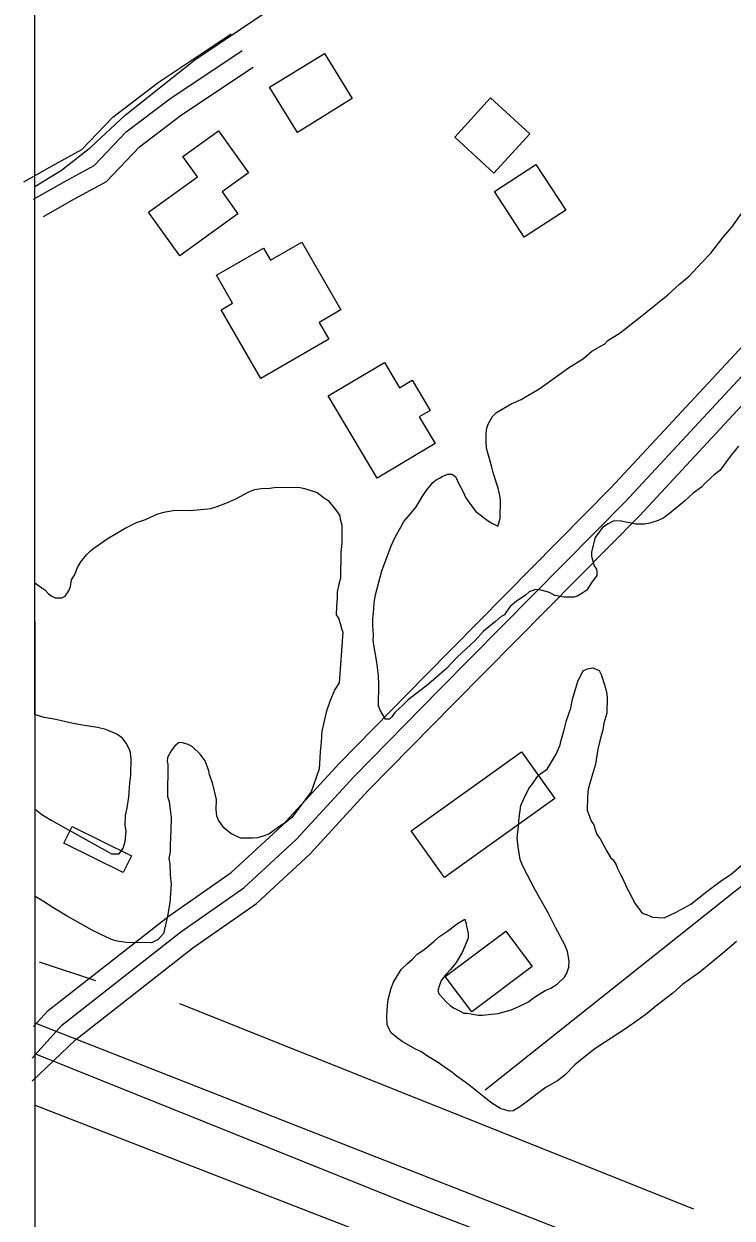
# Model space of a CAD drawing. Extents: x 3281947 to 3319794, y 715894 to 741249.
# Drawn here: x 3286074 to 3286607, y 728142 to 729041 of the extents above; entities that cross this region are included whole.
import ezdxf

# ---------------------------------------------------------------- set-up
doc = ezdxf.new("R2010")
doc.units = 0
for name, color, linetype in [('V-BLDG-OTLN', 7, 'Continuous'), ('V-GRID-FRAM', 7, 'Continuous'), ('V-ROAD-CNTR', 7, 'Continuous'), ('V-SITE-VEGE', 7, 'Continuous'), ('V-TOPO-SHOR', 7, 'Continuous')]:
    doc.layers.add(name, color=color, linetype=linetype)

msp = doc.modelspace()

# ---------------------------------------------------------------- linework, layer by layer
at = {"layer": 'V-BLDG-OTLN'}
for points in [[(3286258.91, 728993.32), (3286300.15, 729018.71), (3286321.05, 728984.77), (3286279.82, 728959.38)], [(3286398.35, 728955.73), (3286427.87, 728928.75), (3286454.86, 728958.28), (3286425.33, 728985.26)], [(3286167.61, 728899.25), (3286204.67, 728925.9), (3286193.69, 728941.16), (3286220.49, 728960.43), (3286243.12, 728928.96), (3286223.18, 728914.62), (3286235.11, 728898.02), (3286191.2, 728866.44)], [(3286450.73, 728880.43), (3286428.2, 728914.73), (3286459.38, 728935.23), (3286481.92, 728900.92)], [(3286252.23, 728773.95), (3286222.38, 728825.64), (3286231.07, 728830.66), (3286218.87, 728851.79), (3286254.35, 728872.28), (3286259.59, 728863.19), (3286283.15, 728876.79), (3286312.64, 728825.72), (3286296.31, 728816.29), (3286303.62, 728803.63)], [(3286339.83, 728699.02), (3286303.01, 728760.97), (3286345.35, 728786.14), (3286356.65, 728767.14), (3286366.26, 728772.85), (3286379.81, 728750.07), (3286371.62, 728745.2), (3286383.6, 728725.04)], [(3286365.51, 728433.53), (3286448.62, 728493.02), (3286473.75, 728457.91), (3286390.64, 728398.42)], [(3286110.16, 728436.73), (3286154.96, 728414.52), (3286148.74, 728401.97), (3286103.94, 728424.18)], [(3286456.77, 728331.25), (3286411.19, 728297.1), (3286391.23, 728323.75), (3286436.8, 728357.9)]]:
    msp.add_lwpolyline(points, close=True, dxfattribs=at)
at = {"layer": 'V-GRID-FRAM'}
msp.add_lwpolyline([(3286080.65, 739456.18), (3317564.57, 739474.49), (3317583.08, 721289.31), (3286083.3, 721270.98), (3286080.65, 739456.18)], dxfattribs=at)
at = {"layer": 'V-ROAD-CNTR'}
for points in [[(3286080.01, 728262.32), (3286102.35, 728287.19), (3286192.18, 728357.41), (3286239.52, 728390.46), (3286278.93, 728426.84), (3286322.38, 728474.16), (3286386.92, 728539.82), (3286526.86, 728681.37), (3286686.59, 728853.42), (3286860.2, 729030.6), (3286898.73, 729065.92)], [(3286080.03, 728244.9), (3286112.63, 728276.19), (3286201.1, 728345.34), (3286248.94, 728378.74), (3286289.56, 728416.24), (3286333.26, 728463.82), (3286397.61, 728529.29), (3286537.69, 728670.99), (3286697.44, 728843.06), (3286870.64, 729019.81), (3286909.33, 729055.29)], [(3286073.87, 728922.21), (3286097.38, 728935.44), (3286117.5, 728946.53), (3286140.83, 728970.95), (3286175.11, 728996.98), (3286229.86, 729033.49)], [(3286081.18, 728286.07), (3286092.07, 728298.2), (3286183.26, 728369.47), (3286230.09, 728402.17), (3286268.3, 728437.44), (3286311.51, 728484.49), (3286376.24, 728550.35), (3286516.02, 728691.74), (3286675.73, 728863.77), (3286849.08, 729040.68)], [(3286081.22, 728909.14), (3286104.68, 728922.34), (3286126.75, 728934.5), (3286150.85, 728959.73), (3286183.81, 728984.75), (3286238.18, 729021.01)], [(3286088.57, 728896.07), (3286111.98, 728909.23), (3286136.01, 728922.47), (3286160.87, 728948.5), (3286192.52, 728972.53), (3286246.51, 729008.53)], [(3288210.87, 727457.08), (3288005.43, 727534.72), (3287696.48, 727657.09), (3287393.31, 727774.93), (3286827.16, 727996.81), (3286534.54, 728111.07), (3286269, 728215.23), (3286082.28, 728288.68)], [(3286081.49, 728227.19), (3286465.71, 728077.95), (3287107.01, 727826.95), (3287937.28, 727504.74)]]:
    msp.add_lwpolyline(points, dxfattribs=at)
at = {"layer": 'V-SITE-VEGE'}
for p, q in [((3286247.86, 728690.4), (3286252.48, 728691.18)), ((3286252.48, 728691.18), (3286259.2, 728691.52)), ((3286259.2, 728691.52), (3286263.82, 728692.3)), ((3286263.82, 728692.3), (3286281.86, 728692.06)), ((3286281.86, 728692.06), (3286285.2, 728691.18)), ((3286285.2, 728691.18), (3286291.05, 728689.43)), ((3286228.87, 728681.42), (3286233.51, 728683.46)), ((3286233.51, 728683.46), (3286243.23, 728688.78)), ((3286243.23, 728688.78), (3286247.86, 728690.4)), ((3286291.05, 728689.43), (3286294.81, 728688.12)), ((3286294.81, 728688.12), (3286299.38, 728684.7)), ((3286299.38, 728684.7), (3286303.12, 728682.14)), ((3286303.12, 728682.14), (3286309.32, 728674.51)), ((3286174.63, 728672.05), (3286180.53, 728673.65)), ((3286180.53, 728673.65), (3286187.68, 728674.82)), ((3286187.68, 728674.82), (3286199, 728674.67)), ((3286199, 728674.67), (3286214.54, 728676.15)), ((3286214.54, 728676.15), (3286218.75, 728677.36)), ((3286218.75, 728677.36), (3286222.12, 728678.57)), ((3286222.12, 728678.57), (3286228.87, 728681.42)), ((3286309.32, 728674.51), (3286311.78, 728670.7)), ((3286150.17, 728661.46), (3286158.61, 728665.55)), ((3286158.61, 728665.55), (3286165.35, 728667.98)), ((3286165.35, 728667.98), (3286174.63, 728672.05)), ((3286311.78, 728670.7), (3286312.17, 728668.18)), ((3286312.17, 728668.18), (3286313.37, 728663.55)), ((3286136.64, 728653.25), (3286150.17, 728661.46)), ((3286313.37, 728663.55), (3286313.2, 728650.13)), ((3286123.94, 728644.18), (3286126.48, 728646.25)), ((3286126.48, 728646.25), (3286136.64, 728653.25)), ((3286313.2, 728650.13), (3286312.69, 728643)), ((3286116.7, 728635.89), (3286120.96, 728641.29)), ((3286120.96, 728641.29), (3286123.94, 728644.18)), ((3286312.69, 728643), (3286312.44, 728623.71)), ((3286111.96, 728625.88), (3286114.13, 728631.72)), ((3286114.13, 728631.72), (3286116.7, 728635.89)), ((3286082.24, 728520.83), (3286082.23, 728620.26)), ((3286082.23, 728620.26), (3286087.51, 728616.55)), ((3286108.91, 728617.53), (3286109.82, 728622.55)), ((3286109.82, 728622.55), (3286111.96, 728625.88)), ((3286311.12, 728619.11), (3286309.79, 728613.26)), ((3286312.44, 728623.71), (3286311.12, 728619.11)), ((3286087.51, 728616.55), (3286089.58, 728614.84)), ((3286089.58, 728614.84), (3286092.48, 728611.87)), ((3286092.48, 728611.87), (3286094.97, 728610.16)), ((3286094.97, 728610.16), (3286097.48, 728608.87)), ((3286102.51, 728608.8), (3286105.04, 728610.03)), ((3286105.04, 728610.03), (3286107.61, 728614.19)), ((3286107.61, 728614.19), (3286108.91, 728617.53)), ((3286309.79, 728613.26), (3286309.72, 728608.65)), ((3286097.48, 728608.87), (3286102.51, 728608.8)), ((3286309.22, 728602.36), (3286309.14, 728596.07)), ((3286309.72, 728608.65), (3286309.22, 728602.36)), ((3286309.14, 728596.07), (3286310.79, 728593.53)), ((3286310.79, 728593.53), (3286312.4, 728588.9)), ((3286314.01, 728583), (3286311.42, 728544.86)), ((3286312.4, 728588.9), (3286313.2, 728585.11)), ((3286313.2, 728585.11), (3286314.01, 728583)), ((3286308, 728539.87), (3286304.53, 728531.53)), ((3286311.42, 728544.86), (3286308, 728539.87)), ((3286304.53, 728531.53), (3286301.48, 728522.76)), ((3286083.33, 728520.54), (3286082.24, 728520.83)), ((3286089.18, 728518.79), (3286083.33, 728520.54)), ((3286301.48, 728522.76), (3286298.37, 728508.54)), ((3286096.71, 728517.44), (3286089.18, 728518.79)), ((3286110.93, 728514.32), (3286096.71, 728517.44)), ((3286118.05, 728512.97), (3286110.93, 728514.32)), ((3286129.35, 728511.14), (3286118.05, 728512.97)), ((3286135.62, 728509.8), (3286129.35, 728511.14)), ((3286143.97, 728506.34), (3286135.62, 728509.8)), ((3286148.13, 728503.35), (3286143.97, 728506.34)), ((3286151.01, 728499.54), (3286148.13, 728503.35)), ((3286298.37, 728508.54), (3286297.84, 728500.58)), ((3286153.87, 728493.63), (3286151.01, 728499.54)), ((3286154.64, 728488.16), (3286153.87, 728493.63)), ((3286184.91, 728493.64), (3286181.91, 728488.65)), ((3286187.48, 728497.39), (3286184.91, 728493.64)), ((3286190.87, 728499.86), (3286187.48, 728497.39)), ((3286193.38, 728499.83), (3286190.87, 728499.86)), ((3286197.56, 728498.52), (3286193.38, 728499.83)), ((3286200.9, 728496.79), (3286197.56, 728498.52)), ((3286206.7, 728491.27), (3286200.9, 728496.79)), ((3286296.91, 728493.04), (3286296.85, 728488.42)), ((3286297.84, 728500.58), (3286296.91, 728493.04)), ((3286154.47, 728475.16), (3286154.64, 728488.16)), ((3286181.91, 728488.65), (3286181.88, 728485.71)), ((3286181.88, 728485.71), (3286182.27, 728483.61)), ((3286210.41, 728486.19), (3286206.7, 728491.27)), ((3286213.24, 728478.6), (3286210.41, 728486.19)), ((3286296.85, 728488.42), (3286296.32, 728480.04)), ((3286153.56, 728469.72), (3286154.47, 728475.16)), ((3286182.27, 728483.61), (3286181.96, 728459.29)), ((3286213.62, 728475.66), (3286213.24, 728478.6)), ((3286214.84, 728472.28), (3286213.62, 728475.66)), ((3286296.32, 728480.04), (3286293.71, 728472.95)), ((3286153.05, 728462.59), (3286153.56, 728469.72)), ((3286216.05, 728468.49), (3286214.84, 728472.28)), ((3286218.84, 728457.13), (3286216.05, 728468.49)), ((3286293.71, 728472.95), (3286290.22, 728462.92)), ((3286151.64, 728450.87), (3286153, 728458.82)), ((3286153, 728458.82), (3286153.05, 728462.59)), ((3286181.96, 728459.29), (3286183.16, 728455.49)), ((3286218.74, 728449.58), (3286218.84, 728457.13)), ((3286290.22, 728462.92), (3286275.71, 728443.39)), ((3286082.26, 728384.07), (3286082.25, 728449.67)), ((3286082.25, 728449.67), (3286087.4, 728445.82)), ((3286150.31, 728445.01), (3286151.64, 728450.87)), ((3286183.16, 728455.49), (3286184.68, 728443.31)), ((3286219.1, 728444.54), (3286218.74, 728449.58)), ((3286087.4, 728445.82), (3286094.47, 728441.54)), ((3286094.47, 728441.54), (3286107.38, 728434.24)), ((3286150.21, 728437.46), (3286150.31, 728445.01)), ((3286184.68, 728443.31), (3286184.56, 728434.08)), ((3286220.32, 728441.59), (3286219.1, 728444.54)), ((3286224.43, 728435.67), (3286220.32, 728441.59)), ((3286271.47, 728440.09), (3286265.97, 728436.39)), ((3286275.71, 728443.39), (3286271.47, 728440.09)), ((3286107.38, 728434.24), (3286129.45, 728421.79)), ((3286150.06, 728425.3), (3286151, 728433.26)), ((3286151, 728433.26), (3286150.21, 728437.46)), ((3286184.56, 728434.08), (3286184, 728422.77)), ((3286229.83, 728431.4), (3286224.43, 728435.67)), ((3286236.92, 728427.95), (3286229.83, 728431.4)), ((3286258.35, 728431.03), (3286254.14, 728429.41)), ((3286265.97, 728436.39), (3286258.35, 728431.03)), ((3286129.45, 728421.79), (3286134.46, 728419.21)), ((3286148.73, 728420.28), (3286150.06, 728425.3)), ((3286184, 728422.77), (3286183.94, 728417.73)), ((3286246.15, 728427.83), (3286236.92, 728427.95)), ((3286249.93, 728428.2), (3286246.15, 728427.83)), ((3286254.14, 728429.41), (3286249.93, 728428.2)), ((3286134.46, 728419.21), (3286139.87, 728416.2)), ((3286139.87, 728416.2), (3286145.74, 728416.13)), ((3286145.74, 728416.13), (3286148.73, 728420.28)), ((3286183.94, 728417.73), (3286183.03, 728412.71)), ((3286183.03, 728412.71), (3286183.81, 728408.51)), ((3286183.81, 728408.51), (3286184.13, 728400.53)), ((3286184.13, 728400.53), (3286184.87, 728392.97)), ((3286184.87, 728392.97), (3286183.86, 728379.56)), ((3286087.82, 728380.8), (3286082.26, 728384.07)), ((3286095.72, 728375.67), (3286087.82, 728380.8)), ((3286183.86, 728379.56), (3286182.05, 728369.1)), ((3286106.54, 728369.23), (3286095.72, 728375.67)), ((3286124.87, 728358.93), (3286106.54, 728369.23)), ((3286182.05, 728369.1), (3286178.94, 728356.13)), ((3286130.7, 728355.92), (3286124.87, 728358.93)), ((3286139.87, 728351.61), (3286130.7, 728355.92)), ((3286144.05, 728350.29), (3286139.87, 728351.61)), ((3286151.17, 728349.36), (3286144.05, 728350.29)), ((3286170.04, 728349.12), (3286151.17, 728349.36)), ((3286175.11, 728351.57), (3286170.04, 728349.12)), ((3286178.94, 728356.13), (3286175.11, 728351.57))]:
    msp.add_line(p, q, dxfattribs=at)
for points in [[(3286558.9, 728836.98), (3286567.82, 728845.25), (3286575.02, 728851.03), (3286584.39, 728861.4), (3286591.19, 728868.44), (3286600.57, 728880.48), (3286606.96, 728887.95), (3286615.93, 728900.42), (3286619.35, 728905.41), (3286629.59, 728918.7), (3286635.16, 728927.44), (3286642.03, 728939.51), (3286644.21, 728946.2), (3286647.26, 728954.96), (3286648.16, 728959.99), (3286654.21, 728973.33), (3286660.24, 728985.84), (3286665.81, 728994.58), (3286672.27, 729007.91), (3286675.3, 729015.01), (3286677.89, 729020.43), (3286685.56, 729029.97), (3286692.79, 729037.43), (3286699.6, 729045.32)], [(3286501.41, 728640.15), (3286503.42, 728632.99), (3286505.06, 728630.45), (3286505.45, 728628.35), (3286505.42, 728625.83), (3286501.15, 728620.02), (3286497.73, 728614.61), (3286494.76, 728612.55), (3286490.54, 728610.09), (3286488.01, 728609.28), (3286480.88, 728609.37), (3286473.77, 728610.72), (3286469.6, 728612.87), (3286463.33, 728614.63), (3286459.14, 728615.11), (3286454.5, 728613.49), (3286451.54, 728611.01), (3286447.72, 728608.12), (3286444.77, 728606.48), (3286440.1, 728602.35), (3286438.82, 728600.69), (3286437.11, 728598.19), (3286435.82, 728596.11), (3286433.29, 728594.89), (3286429.05, 728591.17), (3286420.14, 728583.73), (3286413.76, 728576.68), (3286400.18, 728564.27), (3286392.09, 728555.57), (3286378.52, 728544), (3286363.27, 728532.03), (3286359.02, 728527.89), (3286353.5, 728522.93), (3286350.94, 728519.19), (3286349.23, 728517.53), (3286346.3, 728517.57), (3286342.19, 728524.33), (3286340.98, 728527.7), (3286341.19, 728543.64), (3286340.85, 728550.36), (3286339.72, 728560.44), (3286336.99, 728576.41), (3286337.05, 728581.03), (3286336.72, 728588.16), (3286336.79, 728593.19), (3286337.31, 728600.74), (3286337.79, 728605.35), (3286338.7, 728611.21), (3286343.55, 728629.18), (3286350.5, 728647.97), (3286353.52, 728654.64), (3286357.81, 728662.14), (3286359.97, 728666.3), (3286365.07, 728672.11), (3286369.34, 728677.51), (3286374.48, 728686.25), (3286377.48, 728690.41), (3286381.74, 728695.81), (3286384.29, 728697.87), (3286386.82, 728699.09), (3286388.93, 728700.33), (3286393.15, 728701.95), (3286396.08, 728701.91), (3286399, 728700.2), (3286401.44, 728694.71), (3286404.31, 728689.64), (3286406.76, 728684.16), (3286410.88, 728678.23), (3286414.18, 728673.99), (3286421.65, 728668.02), (3286425.81, 728665.45), (3286430.81, 728662.87), (3286432.57, 728668.72), (3286432.74, 728682.56), (3286432.37, 728685.92), (3286431.18, 728691.39), (3286427.55, 728702.34), (3286426.35, 728707.39), (3286423.54, 728717.08), (3286422.35, 728721.71), (3286421.99, 728726.74), (3286422.07, 728732.62), (3286422.54, 728736.8), (3286423.84, 728740.14), (3286426.85, 728745.56), (3286429.82, 728748.45), (3286440.81, 728755.03), (3286448.41, 728758.28), (3286453.48, 728761.16), (3286461.08, 728765.67), (3286467.01, 728769.79), (3286476.75, 728776.79), (3286483.95, 728782.15), (3286495.36, 728789.14), (3286501.73, 728794.51), (3286511.45, 728800.26), (3286513.58, 728802.75), (3286522.88, 728808.5), (3286538.14, 728820.46), (3286543.22, 728824.59), (3286558.9, 728836.98)], [(3286611.96, 728723.03), (3286606.42, 728716.39), (3286597.89, 728704.76), (3286593.65, 728701.46), (3286591.52, 728699.39), (3286586.43, 728694.84), (3286584.3, 728692.35), (3286577.95, 728687.82), (3286574.98, 728684.92), (3286571.58, 728682.03), (3286569.89, 728680.37), (3286563.1, 728675.01), (3286561.4, 728673.35), (3286555.9, 728669.23), (3286551.68, 728667.18), (3286545.36, 728665.17), (3286541.15, 728664.38), (3286534.44, 728664.47), (3286530.26, 728665.36), (3286527.33, 728665.82), (3286523.98, 728666.7), (3286518.11, 728666.78), (3286513.89, 728664.73), (3286509.66, 728661.85), (3286504.11, 728654.37), (3286501.46, 728643.5), (3286501.41, 728640.15)], [(3286408.04, 728296.13), (3286415.99, 728294.77), (3286419.35, 728294.72), (3286426.07, 728295.47), (3286431.11, 728295.83), (3286440.79, 728298.64), (3286446.7, 728301.08), (3286453.45, 728304.35), (3286456.42, 728306.83), (3286459.81, 728309.3), (3286466.99, 728313.4), (3286470.78, 728315.03), (3286475.44, 728317.91), (3286480.96, 728323.29), (3286482.68, 728326.2), (3286484.41, 728330.8), (3286484.47, 728335.41), (3286483.31, 728342.56), (3286481.27, 728347.62), (3286474.31, 728360.71), (3286468.99, 728371.27), (3286459.15, 728388.59), (3286449.74, 728406.75), (3286447.71, 728411.81), (3286446.15, 728421.48), (3286445.4, 728428.2), (3286446.35, 728436.99), (3286446.85, 728443.28), (3286448.23, 728452.49), (3286450.39, 728457.5), (3286454.27, 728465.42), (3286456.83, 728468.74), (3286460.25, 728473.73), (3286461.53, 728475.39), (3286464.08, 728477.46), (3286466.19, 728478.69), (3286467.88, 728479.92), (3286474.74, 728491.16), (3286477.77, 728498.25), (3286478.22, 728500.76), (3286480.85, 728509.54), (3286482.62, 728516.64), (3286485.67, 728525.83), (3286487.02, 728532.53), (3286490.96, 728545.9), (3286494.41, 728552.57), (3286495.69, 728554.23), (3286498.22, 728555.46), (3286502.42, 728556.24), (3286507.01, 728554.08), (3286508.65, 728551.12), (3286511.48, 728542.7), (3286512.68, 728538.07), (3286513.04, 728533.87), (3286512.89, 728522.13), (3286510.69, 728514.6), (3286509.79, 728509.58), (3286507.59, 728501.22), (3286506.25, 728494.95), (3286504.42, 728483.65), (3286502.23, 728476.12), (3286498.73, 728464.84), (3286498.23, 728458.98), (3286498.1, 728448.91), (3286500.13, 728443.43), (3286501.35, 728440.48), (3286503, 728437.94), (3286504.21, 728434.57), (3286505.42, 728430.78), (3286507.89, 728427.39), (3286512.81, 728418.1), (3286515.68, 728413.45), (3286517.76, 728411.74), (3286519.81, 728407.94), (3286521.03, 728404.99), (3286522.66, 728401.61), (3286524.71, 728397.81), (3286527.97, 728390.64), (3286531.65, 728383.46), (3286533.7, 728379.24), (3286538.64, 728372.46), (3286540.3, 728371.18), (3286543.23, 728370.31), (3286547.4, 728368.57), (3286551.59, 728368.1), (3286556.2, 728368.04), (3286565.06, 728372.12), (3286576.05, 728378.27), (3286588.34, 728387.76), (3286599.35, 728396.01), (3286606.55, 728400.95), (3286615.88, 728408.8)], [(3286610.5, 728350.14), (3286601.59, 728342.29), (3286582.94, 728327.01), (3286570.24, 728317.94), (3286562.6, 728311.33), (3286549.89, 728301.43), (3286542.26, 728295.23), (3286529.56, 728286.17), (3286525.33, 728283.29), (3286511.79, 728274.65), (3286503.75, 728269.3), (3286494.43, 728261.87), (3286488.92, 728257.33), (3286481.26, 728249.46), (3286475.76, 728245.33), (3286467.3, 728240.41), (3286461.38, 728236.29), (3286452.91, 728229.69), (3286447.4, 728225.57), (3286442.33, 728222.7), (3286439.38, 728222.32), (3286435.21, 728223.63), (3286433.12, 728224.08), (3286425.63, 728228.79), (3286420.23, 728233.05), (3286411.51, 728240.29), (3286406.11, 728244.14), (3286399.88, 728248.83), (3286396.14, 728251.82), (3286390.32, 728255.67), (3286386.16, 728258.66), (3286381.59, 728261.65), (3286378.67, 728263.37), (3286372.85, 728267.22), (3286368.68, 728268.95), (3286358.69, 728274.95), (3286354.95, 728277.52), (3286350.38, 728281.35), (3286348.75, 728284.73), (3286347.52, 728287.68), (3286347.18, 728293.56), (3286347.71, 728301.94), (3286348.19, 728306.55), (3286350.39, 728314.91), (3286352.13, 728319.5), (3286358.13, 728329.07), (3286362.8, 728333.62), (3286366.62, 728336.93), (3286370.02, 728340.66), (3286375.1, 728343.95), (3286382.73, 728350.15), (3286386.97, 728353.87), (3286392.9, 728357.99), (3286400.52, 728363.76), (3286406.02, 728367.04), (3286406.83, 728364.52), (3286407.21, 728361.58), (3286408.39, 728356.11), (3286408.35, 728352.75), (3286404.02, 728341.9), (3286399.31, 728334.41), (3286395.04, 728329.01), (3286392.06, 728325.7), (3286388.22, 728320.71), (3286386.92, 728317.37), (3286385.61, 728313.2), (3286386.42, 728310.67), (3286389.73, 728307.27), (3286391.79, 728304.72), (3286395.11, 728301.75), (3286398.02, 728300.03), (3286403.02, 728297.45), (3286405.1, 728296.17), (3286408.04, 728296.13)]]:
    msp.add_lwpolyline(points, dxfattribs=at)
at = {"layer": 'V-TOPO-SHOR'}
for p, q in [((3286128.1, 728320.41), (3286085.51, 728334.57)), ((3286191.19, 728303.36), (3286578.07, 728148.78))]:
    msp.add_line(p, q, dxfattribs=at)
for points in [[(3289613.33, 730638.1), (3289182.37, 730318.56), (3288834.5, 730056.9), (3288119.9, 729527.13), (3287909.94, 729367.6), (3287709.22, 729233.39), (3287436.59, 729026.01), (3287010.36, 728706.9), (3286421.39, 728238.14)], [(3286082.19, 728918.53), (3286102.32, 728930.94), (3286124.25, 728948.34), (3286150.12, 728972.22), (3286202.54, 729014.01), (3286254.49, 729048.88), (3286444.18, 729170.76), (3286582.19, 729263.32), (3286871.95, 729456.73), (3287036.31, 729565.86)], [(3288147.93, 727455.12), (3288007.77, 727512.01), (3287575.01, 727680.35), (3287490.92, 727714.26), (3287040.24, 727888.04), (3286946.05, 727926.33), (3286500.96, 728100.15), (3286360.83, 728153.69), (3286082.76, 728265.27)]]:
    msp.add_lwpolyline(points, dxfattribs=at)

doc.saveas('drawing.dxf')
